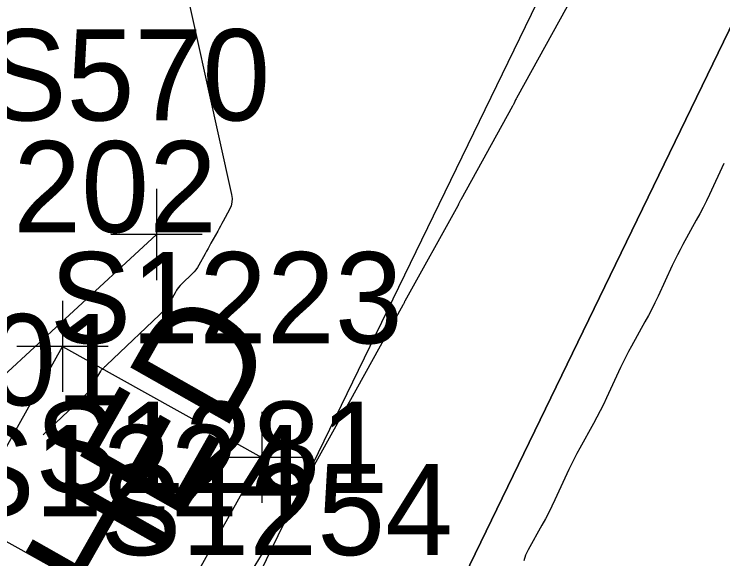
# Model space of a CAD drawing. Extents: x 816928 to 825690, y 436959 to 448212.
# Drawn here: x 818840.54 to 818871.59, y 444608.16 to 444632.04 of the extents above; entities that cross this region are included whole.
import ezdxf

# ---------------------------------------------------------------- set-up
doc = ezdxf.new("R2010")
doc.units = 0
for name, color, linetype in [('SURVEY - CONTOURS - Index with Text', 7, 'Continuous'), ('SURVEY - CONTOURS - Intermediate with optional Text', 7, 'Continuous'), ('SURVEY - DTM - Breaklines', 7, 'Continuous'), ('SURVEY - DTM - Breaklines - Points - Numbers', 7, 'Continuous'), ('SURVEY - NON-TRANSPORTATION - Buildings', 7, 'Continuous'), ('SURVEY - NON-TRANSPORTATION - Buildings - Points - Locators', 7, 'Continuous'), ('SURVEY - NON-TRANSPORTATION - Buildings - Points - Numbers', 7, 'Continuous'), ('SURVEY - NON-TRANSPORTATION - Buildings Text', 7, 'Continuous'), ('SURVEY - PROPERTY - Parcels', 7, 'Continuous'), ('SURVEY - PROPERTY - Property Lines', 7, 'Continuous'), ('SURVEY - TRANSPORTATION - Features', 7, 'Continuous'), ('SURVEY - TRANSPORTATION - Features - Points - Locators', 7, 'Continuous'), ('SURVEY - TRANSPORTATION - Features - Points - Numbers', 7, 'Continuous'), ('SURVEY - VEGETATION - Features - Points - Numbers', 7, 'Continuous')]:
    doc.layers.add(name, color=color, linetype=linetype)

msp = doc.modelspace()

# ---------------------------------------------------------------- linework, layer by layer
at = {"layer": 'SURVEY - CONTOURS - Index with Text'}
msp.add_lwpolyline([(818847.449, 444635.953), (818850.067, 444624.134), (818850.09, 444623.963), (818850.082, 444623.797), (818850.043, 444623.634), (818849.973, 444623.477), (818849.696, 444622.969), (818849.636, 444622.86), (818849.577, 444622.751), (818849.517, 444622.642), (818849.457, 444622.533), (818849.162, 444621.993), (818849.099, 444621.877), (818849.036, 444621.762), (818848.973, 444621.646), (818848.909, 444621.53), (818848.636, 444621.031), (818848.574, 444620.927), (818848.505, 444620.829), (818848.427, 444620.737), (818848.342, 444620.65), (818847.902, 444620.233), (818847.811, 444620.141), (818847.729, 444620.042), (818847.654, 444619.938), (818847.588, 444619.827), (818847.214, 444619.145), (818847.213, 444619.144), (818847.212, 444619.142), (818847.211, 444619.141), (818847.209, 444619.14), (818847.205, 444619.136), (818847.204, 444619.135), (818847.203, 444619.134), (818847.202, 444619.133), (818847.201, 444619.132), (818844.58, 444616.646), (818844.554, 444616.621), (818844.528, 444616.596), (818844.502, 444616.571), (818844.475, 444616.546), (818844.39, 444616.465), (818844.372, 444616.447), (818844.356, 444616.428), (818844.34, 444616.408), (818844.327, 444616.387), (818844.036, 444615.91), (818844.01, 444615.868), (818843.985, 444615.825), (818843.959, 444615.783), (818843.933, 444615.741), (818843.831, 444615.574), (818843.822, 444615.559), (818843.813, 444615.543), (818843.804, 444615.528), (818843.795, 444615.513), (818843.765, 444615.464), (818843.758, 444615.454), (818843.75, 444615.444), (818843.742, 444615.435), (818843.734, 444615.426), (818841.811, 444613.596)], dxfattribs=at)
at = {"layer": 'SURVEY - CONTOURS - Intermediate with optional Text'}
for points in [[(818864.77, 444632.38), (818862.551, 444628.356), (818862.532, 444628.322), (818862.515, 444628.288), (818862.498, 444628.254), (818862.481, 444628.219), (818862.428, 444628.104), (818862.416, 444628.08), (818862.404, 444628.056), (818862.392, 444628.032), (818862.379, 444628.008), (818860.11, 444623.905), (818860.096, 444623.879), (818860.083, 444623.853), (818860.07, 444623.827), (818860.057, 444623.801), (818860.017, 444623.714), (818860.008, 444623.696), (818859.999, 444623.677), (818859.99, 444623.659), (818859.98, 444623.641), (818857.66, 444619.454), (818857.651, 444619.437), (818857.642, 444619.42), (818857.633, 444619.403), (818857.625, 444619.385), (818857.598, 444619.328), (818857.592, 444619.316), (818857.586, 444619.303), (818857.58, 444619.291), (818857.574, 444619.28), (818855.199, 444615.005), (818855.195, 444614.997), (818855.191, 444614.989), (818855.187, 444614.981), (818855.183, 444614.973), (818855.17, 444614.946), (818855.168, 444614.94), (818855.165, 444614.934), (818855.162, 444614.929), (818855.159, 444614.923), (818853.227, 444611.453), (818853.171, 444611.353), (818853.116, 444611.253), (818853.061, 444611.153), (818853.006, 444611.053), (818852.749, 444610.587), (818852.749, 444610.587), (818852.749, 444610.586), (818852.749, 444610.586), (818852.749, 444610.586), (818852.749, 444610.586), (818852.748, 444610.586), (818852.748, 444610.586), (818852.748, 444610.586), (818852.748, 444610.586), (818852.74, 444610.578), (818852.738, 444610.576), (818852.737, 444610.574), (818852.735, 444610.572), (818852.734, 444610.57), (818852.711, 444610.532), (818852.708, 444610.528), (818852.706, 444610.524), (818852.703, 444610.52), (818852.701, 444610.517), (818852.694, 444610.504), (818852.692, 444610.501), (818852.69, 444610.499), (818852.689, 444610.496), (818852.687, 444610.493), (818849.967, 444606.027)], [(818871.638, 444625.49), (818871.01, 444624.14), (818870.873, 444623.852), (818870.731, 444623.566), (818870.584, 444623.283), (818870.432, 444623.002), (818869.846, 444621.943), (818869.723, 444621.715), (818869.603, 444621.485), (818869.488, 444621.253), (818869.377, 444621.019), (818868.753, 444619.675), (818868.617, 444619.389), (818868.476, 444619.105), (818868.33, 444618.823), (818868.178, 444618.544), (818867.587, 444617.478), (818867.463, 444617.248), (818867.343, 444617.017), (818867.226, 444616.783), (818867.114, 444616.547), (818866.496, 444615.211), (818866.36, 444614.926), (818866.22, 444614.644), (818866.075, 444614.364), (818865.924, 444614.087), (818865.327, 444613.013), (818865.202, 444612.782), (818865.08, 444612.549), (818864.963, 444612.313), (818864.851, 444612.075), (818864.237, 444610.748), (818864.103, 444610.465), (818863.963, 444610.184), (818863.819, 444609.906), (818863.669, 444609.631), (818863.066, 444608.549), (818862.952, 444608.313), (818862.869, 444608.069)]]:
    msp.add_lwpolyline(points, dxfattribs=at)
at = {"layer": 'SURVEY - DTM - Breaklines'}
msp.add_lwpolyline([(818837.154, 444598.151), (818850.59, 444606.051), (818871.026, 444648.153), (818889.756, 444686.166)], dxfattribs=at)
at = {"layer": 'SURVEY - NON-TRANSPORTATION - Buildings'}
msp.add_lwpolyline([(818851.387, 444612.608), (818847.16, 444605.023), (818838.425, 444609.891), (818842.652, 444617.476), (818851.387, 444612.608)], dxfattribs=at)
at = {"layer": 'SURVEY - NON-TRANSPORTATION - Buildings - Points - Locators'}
for p, q in [((818842.652, 444619.476), (818842.652, 444615.476)), ((818844.652, 444617.476), (818840.652, 444617.476)), ((818851.387, 444614.608), (818851.387, 444610.608)), ((818853.387, 444612.608), (818849.387, 444612.608))]:
    msp.add_line(p, q, dxfattribs=at)
at = {"layer": 'SURVEY - PROPERTY - Parcels'}
for p, q in [((818912.209, 444714.614), (818853.355, 444593.137)), ((818853.355, 444593.137), (818912.209, 444714.614))]:
    msp.add_line(p, q, dxfattribs=at)
at = {"layer": 'SURVEY - PROPERTY - Property Lines'}
msp.add_line((818853.355, 444593.137), (818912.209, 444714.614), dxfattribs=at)
at = {"layer": 'SURVEY - TRANSPORTATION - Features'}
msp.add_lwpolyline([(818748.679, 444659.647), (818756.027, 444664.32), (818760.612, 444664.203), (818784.084, 444655.227), (818792.137, 444649.379), (818816.98, 444622.906), (818834.716, 444611.246), (818846.777, 444622.38)], dxfattribs=at)
at = {"layer": 'SURVEY - TRANSPORTATION - Features - Points - Locators'}
for p, q in [((818846.777, 444624.38), (818846.777, 444620.38)), ((818848.777, 444622.38), (818844.777, 444622.38))]:
    msp.add_line(p, q, dxfattribs=at)

# ---------------------------------------------------------------- texts
at = {"layer": 'SURVEY - DTM - Breaklines - Points - Numbers'}
msp.add_text('S1281', height=4, dxfattribs=at).set_placement((818841.46, 444611.051))
at = {"layer": 'SURVEY - NON-TRANSPORTATION - Buildings - Points - Numbers'}
for s, p in [('SP202', (818833.364, 444622.476)), ('S1223', (818842.099, 444617.608)), ('SP201', (818829.294, 444614.891)), ('S1224', (818837.872, 444610.023))]:
    msp.add_text(s, height=4, dxfattribs=at).set_placement(p)
at = {"layer": 'SURVEY - NON-TRANSPORTATION - Buildings Text'}
msp.add_text('W. SHED', height=5, rotation=60.443, dxfattribs=at).set_placement((818837.98, 444592.928))
at = {"layer": 'SURVEY - TRANSPORTATION - Features - Points - Numbers'}
msp.add_text('S570', height=4, dxfattribs=at).set_placement((818839.268, 444627.38))
at = {"layer": 'SURVEY - VEGETATION - Features - Points - Numbers'}
msp.add_text('S1254', height=4, dxfattribs=at).set_placement((818844.3, 444608.322))

doc.saveas('drawing.dxf')
